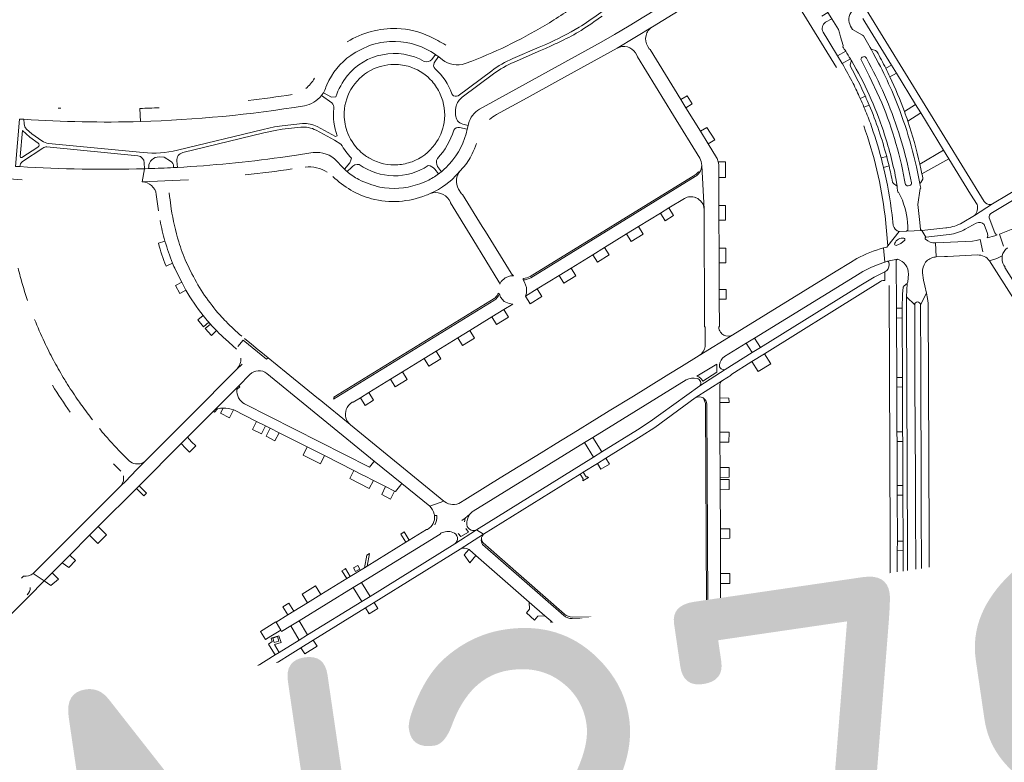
# Model space of a CAD drawing. Header units: metres. Extents: x 166325 to 190320, y 381923 to 404576.
# Tile 431 of 656: x 176201 to 176617, y 388943 to 389257. Entities that reach past the tile are written whole.
import ezdxf

# ---------------------------------------------------------------- set-up
doc = ezdxf.new("R2010")
doc.units = ezdxf.units.M
for name, color, linetype, lineweight in [('B-WE-VH-VERHARDING_ASFALT-GV', 8, 'Continuous', 18), ('B-WE-VH-VERHARDING_BETON-GV', 8, 'Continuous', 18), ('B-WE-VH-VERHARDING_BETONSTRAATSTEEN-GV', 8, 'Continuous', 18), ('B-WE-VH-VERHARDING_STRAATBAKSTEEN-GV', 8, 'Continuous', 18), ('X-XX-AL-TEKENBLAD-T50', 4, 'Continuous', 50)]:
    doc.layers.add(name, color=color, linetype=linetype, lineweight=lineweight)
doc.styles.add('NLCS-ISO-M500-T50', font='NLCS-ISO.ttf', dxfattribs={"height": 2.5})

msp = doc.modelspace()

# ---------------------------------------------------------------- linework, layer by layer
at = {"layer": 'B-WE-VH-VERHARDING_ASFALT-GV', "flags": 128}
for points in [[(176501.041, 389343.763), (176493.792, 389339.378), (176502.877, 389324.818), (176502.956, 389324.692), (176503.84, 389323.275), (176504.039, 389322.957), (176506.194, 389316.345), (176517.742, 389297.598), (176519.936, 389294.279), (176526.811, 389282.755), (176532.063, 389274.23), (176534.039, 389271.023), (176534.604, 389270.498), (176537.719, 389267.778), (176539.699, 389265.041), (176540.002, 389264.547), (176542.781, 389260.007), (176544.376, 389257.402), (176547.192, 389252.803), (176547.643, 389251.353), (176548.142, 389249.751), (176549.281, 389246.089), (176549.096, 389245.517)], [(176511.943, 389287.024), (176466.36, 389259.012), (176465.069, 389258.219), (176458.87, 389254.41), (176452.688, 389250.727), (176447.062, 389247.488), (176395.631, 389219.193)], [(176468.641, 389253.993), (176514.815, 389282.356), (176518.637, 389284.703)], [(176519.185, 389281.039), (176546.395, 389236.736)], [(176608.794, 389180.208), (176558.927, 389261.302)], [(176541.75, 389255.863), (176544.376, 389257.402), (176542.781, 389260.007), (176540.182, 389258.406)], [(176557.56, 389257.416), (176558.415, 389256.023), (176569.579, 389237.832), (176571.711, 389234.36), (176579.778, 389221.216), (176581.991, 389217.611), (176591.651, 389201.872), (176593.872, 389198.254), (176603.043, 389183.313), (176605.747, 389178.965)], [(176402.788, 389216.866), (176415.768, 389223.968), (176428.693, 389231.116), (176453.786, 389244.978), (176468.641, 389253.993)], [(176468.641, 389253.993), (176453.786, 389244.978)], [(176564.199, 389238.592), (176561.894, 389242.842), (176560.969, 389244.547), (176560.595, 389245.221), (176557.863, 389250.224), (176557.336, 389250.429), (176553.171, 389252.898), (176552.355, 389254.238)], [(176548.951, 389238.306), (176548.846, 389238.478), (176546.869, 389241.703), (176543.6, 389247.038), (176542.742, 389248.439), (176540.774, 389251.651)], [(176423.596, 389246.542), (176420.762, 389245.322), (176409.686, 389240.556)], [(176410.268, 389239.097), (176421.409, 389243.924), (176423.423, 389244.797)], [(176480.671, 389223.242), (176467.638, 389244.424), (176467.275, 389244.725), (176466.667, 389245.71)], [(176377.028, 389242.282), (176375.454, 389240.197)], [(176376.531, 389238.745), (176378.275, 389241.367)], [(176378.275, 389241.367), (176378.43, 389241.248), (176379.966, 389239.999)], [(176461.529, 389242.949), (176462.266, 389241.757), (176462.308, 389241.28), (176477.597, 389216.451), (176488.626, 389198.54)], [(176552.279, 389240.404), (176552.492, 389240.042), (176552.706, 389239.682)], [(176557.199, 389241.092), (176557.739, 389241.322)], [(176611.642, 389175.177), (176671.495, 389211.1), (176673.212, 389212.175), (176720.493, 389241.394)], [(176389.516, 389238.446), (176392.361, 389239.496)], [(176564.597, 389223.959), (176560.212, 389233.311), (176556.749, 389239.95)], [(176400.789, 389235.437), (176386.536, 389224.871)], [(176388.288, 389224.217), (176401.516, 389234.042)], [(176330.741, 389228.47), (176331.168, 389229.481)], [(176328.852, 389224.922), (176333.254, 389221.837)], [(176334.87, 389224.34), (176333.077, 389224.318), (176329.679, 389226.13)], [(176495.707, 389198.804), (176492.198, 389204.507), (176488.898, 389209.87), (176482.786, 389219.804), (176480.671, 389223.242)], [(176218.837, 389219.572), (176217.605, 389219.563)], [(176252.434, 389213.951), (176252.216, 389219.513)], [(176385.506, 389216.798), (176385.524, 389218.783)], [(176203.282, 389212.941), (176203.142, 389214.896), (176201.354, 389215.014), (176199.706, 389195.035), (176201.464, 389194.921)], [(176201.354, 389215.014), (176203.142, 389214.896)], [(176320.876, 389213.076), (176312.316, 389212.206), (176309.021, 389211.714), (176304.183, 389210.668), (176268.038, 389201.874)], [(176270.294, 389200.863), (176304.549, 389209.156), (176309.338, 389210.193), (176312.31, 389210.678), (176320.087, 389211.536)], [(176335.524, 389207.987), (176334.802, 389207.635), (176327.064, 389211.835)], [(176387.157, 389211.454), (176390.464, 389210.733), (176390.81, 389212.224), (176388.505, 389212.845)], [(176390.986, 389212.982), (176390.81, 389212.224), (176390.464, 389210.733)], [(176668.519, 389212.925), (176664.697, 389210.619), (176663.062, 389209.633), (176632.154, 389190.988), (176612.243, 389179.199), (176604.646, 389174.258), (176599.455, 389171.196)], [(176201.667, 389199.151), (176202.659, 389210.171), (176205.699, 389207.375), (176209.162, 389204.9)], [(176210.751, 389205.791), (176206.58, 389208.806), (176204.333, 389210.804)], [(176326.563, 389210.284), (176334.383, 389206.096), (176337.082, 389204.43)], [(176209.118, 389203.196), (176202.244, 389198.801)], [(176212.817, 389203.278), (176251.334, 389199.434)], [(176253.506, 389200.84), (176213.623, 389204.706)], [(176202.616, 389197.076), (176211.215, 389202.711)], [(176260.355, 389198.998), (176262.361, 389198.932), (176265.16, 389197.236)], [(176325.347, 389200.868), (176324.357, 389200.707), (176318.34, 389199.727), (176311.604, 389198.842)], [(176201.464, 389194.921), (176199.706, 389195.035)], [(176254.006, 389196.582), (176254.094, 389194.04), (176254.468, 389194.052), (176255.88, 389194.093), (176255.9, 389194.81)], [(176266.4, 389195.046), (176266.401, 389194.521), (176268.068, 389194.609), (176267.809, 389197.383)], [(176337.424, 389194.995), (176335.396, 389197.21)], [(176341.506, 389198.561), (176341.318, 389197.591), (176340.857, 389196.482), (176338.57, 389193.848)], [(176379.503, 389192.769), (176377.916, 389194.944)], [(176489.467, 389195.457), (176490.514, 389176.941), (176490.69, 389127.465), (176490.926, 389127.193), (176490.925, 389125.133), (176490.922, 389121.312), (176490.921, 389118.931)], [(176490.514, 389176.941), (176489.467, 389195.457)], [(176496.722, 389127.135), (176496.955, 389127.54), (176496.907, 389138.938), (176496.89, 389142.993), (176496.842, 389154.276), (176496.816, 389160.501), (176496.767, 389172.256), (176496.74, 389178.473), (176496.691, 389190.296), (176496.669, 389195.432)], [(176202.459, 389189.319), (176184.353, 389190.822)], [(176255.88, 389194.093), (176254.468, 389194.052), (176254.094, 389194.04), (176253.147, 389188.47), (176269.207, 389189.183), (176272.659, 389189.37)], [(176253.147, 389188.47), (176254.094, 389194.04)], [(176268.068, 389194.609), (176266.401, 389194.521)], [(176339.726, 389192.815), (176341.525, 389194.486)], [(176373.074, 389182.806), (176373.681, 389183.079), (176374.821, 389183.521), (176377.162, 389184.679), (176378.33, 389185.326), (176379.941, 389186.323), (176381.388, 389187.333), (176382.654, 389188.314), (176383.915, 389189.393), (176387.602, 389193.284), (176388.494, 389194.22)], [(176387.602, 389193.284), (176383.915, 389189.393), (176382.654, 389188.314), (176381.388, 389187.333), (176379.941, 389186.323), (176378.33, 389185.326), (176377.162, 389184.679), (176374.821, 389183.521)], [(176376.795, 389193.806), (176378.323, 389191.835)], [(176486.77, 389190.736), (176417.337, 389148.006)], [(176576.545, 389168.158), (176576.027, 389167.653), (176582.44, 389167.932), (176581.894, 389168.428), (176581.643, 389171.343), (176580.717, 389178.899), (176581.771, 389185.669), (176582.055, 389185.769), (176581.803, 389187), (176581.65, 389187.748), (176580.637, 389192.703)], [(176576.779, 389194.004), (176578.029, 389188.116)], [(176269.207, 389189.183), (176253.147, 389188.47)], [(176571.491, 389189.913), (176571.956, 389186.646), (176572.068, 389185.858), (176572.312, 389184.145), (176572.563, 389184.141), (176574.21, 389180.782)], [(176575.406, 389187.734), (176575.184, 389189.179)], [(176577.226, 389186.952), (176576.603, 389186.857)], [(176259.106, 389183.164), (176260, 389176.24)], [(176265.456, 389177.092), (176264.92, 389180.872), (176264.694, 389182.379), (176264.557, 389183.791)], [(176397.315, 389168.786), (176396.773, 389169.662), (176388.419, 389183.163), (176388.006, 389183.398), (176386.792, 389185.37)], [(176382.752, 389180.876), (176383.335, 389179.94), (176383.315, 389179.575), (176392.765, 389164.231), (176403.798, 389146.315)], [(176457.731, 389166.504), (176462.764, 389169.604), (176472.008, 389175.298), (176475.597, 389177.508), (176482.131, 389181.533)], [(176487.002, 389181.822), (176487.048, 389181.803), (176487.093, 389181.784)], [(176604.646, 389174.258), (176612.243, 389179.199)], [(176566.89, 389174.171), (176568.012, 389161.474), (176572.869, 389167.55)], [(176570.397, 389170.121), (176569.868, 389174.536)], [(176600.795, 389168.483), (176605.456, 389171.008)], [(176608.754, 389170.44), (176610.18, 389166.746), (176610.295, 389165.686), (176610.053, 389164.814)], [(176614.254, 389166.061), (176613.678, 389166.44), (176613.305, 389166.949), (176610.861, 389173.361)], [(176408.96, 389149.965), (176398.08, 389167.549), (176397.315, 389168.786)], [(176414.12, 389147.114), (176414.686, 389146.068), (176415.512, 389143.852), (176415.413, 389141.481), (176415.078, 389140.232), (176419.992, 389143.259), (176429.312, 389148.999), (176434.301, 389152.073), (176443.469, 389157.72), (176448.468, 389160.799), (176457.731, 389166.504)], [(176584.093, 389165.069), (176582.44, 389167.932), (176576.027, 389167.653), (176572.869, 389167.55), (176568.012, 389161.474), (176567.598, 389160.928), (176566.916, 389160.76), (176566.236, 389160.581), (176566.872, 389154.598), (176567.944, 389154.95), (176572.154, 389155.826)], [(176593.031, 389169.094), (176592.642, 389169.052), (176582.44, 389167.932), (176584.093, 389165.069), (176592.682, 389166.102), (176594.022, 389166.263)], [(176615.245, 389166.402), (176616.885, 389161.369)], [(176588.072, 389156.746), (176588.495, 389156.766), (176588.181, 389162.741)], [(176608.198, 389159.014), (176607.094, 389164.12), (176605.448, 389163.797), (176603.794, 389163.518), (176588.355, 389162.748), (176588.268, 389162.744), (176588.181, 389162.741), (176588.495, 389156.766), (176592.013, 389156.936), (176593.237, 389156.994), (176605.969, 389157.608)], [(176499.09, 389114.741), (176508.276, 389120.381), (176511.793, 389122.54), (176554.174, 389148.576), (176557.57, 389150.667), (176560.91, 389152.396), (176563.939, 389153.638), (176566.872, 389154.598), (176566.236, 389160.581)], [(176616.421, 389157.243), (176614.105, 389156.152), (176610.985, 389155.212), (176630.331, 389124.812), (176678.68, 389048.262), (176682.664, 389041.855), (176734.416, 388958.626), (176737.318, 388960.741), (176733.393, 388967.071), (176733.64, 388967.224), (176683.955, 389047.502), (176679.577, 389054.419), (176679.393, 389054.31), (176634.68, 389125.122)], [(176610.985, 389155.212), (176614.105, 389156.152), (176616.421, 389157.243)], [(176274.148, 389149.685), (176271.81, 389154.5), (176271.8, 389154.522), (176271.775, 389154.582)], [(176555.014, 389156.084), (176552.287, 389154.413), (176546.262, 389150.729), (176502.544, 389123.873), (176488.455, 389115.173), (176480.888, 389110.517), (176475.596, 389107.26), (176465.849, 389101.262), (176460.591, 389098.027), (176450.41, 389091.762), (176445.136, 389088.516), (176435.164, 389082.38), (176429.895, 389079.138), (176419.771, 389072.908), (176414.54, 389069.689), (176404.409, 389063.455), (176399.154, 389060.221), (176389.444, 389054.246), (176387.638, 389053.145)], [(176572.183, 389006.351), (176572.163, 389010.413), (176572.088, 389032.759), (176572.146, 389036.768), (176572.15, 389037.043), (176572.066, 389056.192), (176572.049, 389060.217), (176571.967, 389078.87), (176571.95, 389082.87), (176571.867, 389101.869), (176571.849, 389105.881), (176571.739, 389131.02), (176571.722, 389135.092), (176571.562, 389155.477), (176572.154, 389155.826), (176567.944, 389154.95), (176568.546, 389154.604), (176568.631, 389153.584)], [(176634.68, 389125.122), (176617.464, 389152.331), (176617.595, 389152.41), (176617.082, 389153.279)], [(176267.182, 389151.321), (176269.867, 389146.154), (176271.614, 389142.792)], [(176566.858, 389146.894), (176566.873, 389150.525), (176562.249, 389148.271), (176556.659, 389144.84), (176514.334, 389118.551), (176510.825, 389116.366), (176499.444, 389109.268), (176488.66, 389102.357), (176472.175, 389090.478), (176467.741, 389087.291), (176462.278, 389083.782), (176447.275, 389074.461), (176443.745, 389072.269), (176394.395, 389041.61), (176397.354, 389039.737), (176438.065, 389065.038), (176439.437, 389065.891), (176445.409, 389069.602), (176448.983, 389071.823), (176463.916, 389081.104), (176469.634, 389084.817), (176486.759, 389097.235)], [(176566.873, 389150.525), (176566.858, 389146.894)], [(176576.776, 389149.505), (176576.569, 389146.27), (176576.221, 389145.569), (176575.927, 389139.91), (176579.43, 389136.608)], [(176581.826, 389136.618), (176584.467, 389141.451), (176583.65, 389144.551), (176583.164, 389147.005), (176582.781, 389150.071)], [(176404.195, 389145.355), (176404.713, 389146.4), (176406.42, 389147.999), (176408.664, 389148.832), (176409.918, 389148.801)], [(176486.759, 389097.235), (176498.181, 389104.617), (176501.847, 389106.929), (176501.774, 389107.026), (176510.703, 389112.587), (176516.015, 389115.895), (176557.54, 389141.811), (176565.023, 389146.458)], [(176568.677, 389144.776), (176569.123, 389037.346), (176569.36, 388967.571), (176569.301, 388952.108), (176568.716, 388935.773)], [(176377.322, 389116.977), (176386.503, 389122.632), (176391.522, 389125.724), (176400.816, 389131.448), (176405.826, 389134.534), (176409.643, 389136.885), (176408.183, 389137.069), (176406.087, 389138.037), (176404.473, 389139.756), (176404.034, 389141.211)], [(176584.467, 389141.451), (176581.826, 389136.618), (176581.96, 389109.778), (176581.979, 389103.575), (176582.094, 389063.443), (176582.155, 389057.215), (176582.282, 389018.015), (176582.324, 389011.832), (176582.44, 388971.647), (176582.699, 388855.199), (176582.718, 388846.061), (176582.734, 388842.104), (176582.784, 388834.965)], [(176586.313, 388959.462), (176585.879, 388962.411), (176585.752, 388963.654), (176585.802, 388965.219), (176585.77, 388972.462), (176585.054, 389137.258), (176584.896, 389139.286), (176584.467, 389141.451)], [(176401.722, 389138.396), (176334.01, 389096.69)], [(176579.876, 389011.824), (176579.875, 389018.042), (176579.732, 389057.203), (176579.704, 389063.386), (176579.539, 389103.566), (176579.523, 389109.793), (176579.43, 389136.608), (176575.927, 389139.91), (176575.913, 389135.41), (176576.693, 388965.004), (176576.692, 388964.542), (176576.688, 388962.904), (176576.449, 388959.693), (176576.104, 388956.707), (176575.947, 388953.734), (176575.915, 388949.51), (176575.989, 388936.29)], [(176288.154, 389122.195), (176291.436, 389119.295), (176293.008, 389117.907)], [(176293.579, 389118.996), (176295.851, 389121.65), (176305.63, 389113.634), (176306.391, 389114.199), (176303.253, 389116.759), (176302.201, 389117.617), (176299.326, 389119.962), (176296.425, 389122.328)], [(176488.455, 389115.173), (176502.544, 389123.873)], [(176341.833, 389095.421), (176342.297, 389095.404), (176345.361, 389097.291), (176348.935, 389099.492), (176358.073, 389105.121), (176363.118, 389108.229), (176372.279, 389113.871), (176377.322, 389116.977)], [(176295.34, 389111.494), (176293.095, 389109.433), (176273.363, 389089.595), (176270.671, 389086.888), (176254.742, 389070.873), (176250.806, 389066.834), (176246.069, 389062.017), (176244.227, 389060.332), (176227.47, 389043.551), (176223.111, 389039.184), (176207.124, 389023.174), (176211.731, 389019.99), (176215.108, 389023.377), (176219.34, 389027.62), (176222.625, 389030.914), (176230.944, 389039.256), (176234.602, 389042.924), (176250.69, 389059.057)], [(176293.095, 389109.433), (176295.34, 389111.494)], [(176327.62, 389096.884), (176317.026, 389105.525), (176313.993, 389107.999), (176306.391, 389114.199), (176305.63, 389113.634)], [(176488.301, 389106.1), (176487.391, 389106.375), (176495.84, 389111.57), (176495.832, 389108.157), (176489.904, 389104.319), (176489.347, 389105.222)], [(176305.806, 389107.544), (176351.191, 389070.56), (176362.849, 389061.051), (176374.573, 389051.499), (176380.567, 389053.718), (176341.071, 389085.913), (176340.985, 389085.983), (176327.852, 389096.716)], [(176488.66, 389102.357), (176499.444, 389109.268)], [(176250.69, 389059.057), (176251.808, 389060.178), (176269.6, 389078.019), (176272.218, 389080.643), (176283.204, 389091.66), (176293.908, 389102.409), (176298.638, 389107.168)], [(176392.904, 389049.404), (176439.949, 389078.365), (176443.515, 389080.56), (176482.946, 389104.834)], [(176498.181, 389104.617), (176486.759, 389097.235)], [(176293.137, 389100.802), (176294.323, 389101.961), (176293.908, 389102.409), (176283.204, 389091.66), (176283.672, 389091.206), (176285.021, 389092.686)], [(176497.186, 389078.606), (176497.167, 389082.835), (176497.109, 389095.381), (176497.101, 389097.255), (176497.096, 389098.272), (176497.086, 389100.473), (176497.085, 389100.719), (176497.085, 389100.738), (176497.077, 389102.432)], [(176327.852, 389096.716), (176340.985, 389085.983)], [(176291.765, 389092.253), (176291.833, 389092.23), (176291.901, 389092.207), (176301.489, 389087.359), (176305.207, 389085.48), (176307.2, 389084.472), (176310.947, 389082.578), (176322.851, 389076.56), (176330.114, 389072.887), (176342.566, 389066.592), (176346.108, 389064.801), (176347.018, 389064.341), (176350.81, 389062.424), (176355.966, 389059.817), (176359.697, 389057.931), (176360.158, 389057.698), (176362.45, 389060.553), (176362.849, 389061.051), (176351.191, 389070.56), (176350.798, 389070.064), (176349.203, 389068.048), (176296.383, 389094.699)], [(176491.682, 389094.577), (176492.082, 389009.992)], [(176432.186, 388998.694), (176445.643, 388998.717), (176449.723, 388998.725), (176469.022, 388998.759), (176473.218, 388998.766), (176485.627, 388998.788), (176489.713, 388998.795), (176492.399, 388998.8), (176492.574, 388998.989), (176496.228, 389002.896), (176497.526, 389004.284), (176497.459, 389018.879), (176497.44, 389023.102), (176497.372, 389037.927), (176497.354, 389041.937), (176497.278, 389058.511), (176497.259, 389062.754), (176497.254, 389063.696), (176497.235, 389067.935), (176497.186, 389078.606)], [(176244.227, 389060.332), (176246.069, 389062.017), (176250.806, 389066.834), (176254.742, 389070.873)], [(176247.629, 389070.746), (176245.261, 389073.057)], [(176241.012, 389069.41), (176244.119, 389066.388)], [(176380.928, 389053.424), (176380.567, 389053.718), (176374.573, 389051.499)], [(176376.623, 389047.579), (176377.576, 389047.551)], [(176388.128, 389045.524), (176389.581, 389046.448), (176391.54, 389048.118)], [(176391.54, 389048.118), (176389.581, 389046.448), (176389.264, 389044.965)], [(176373.698, 389041.744), (176373.191, 389041.668), (176365.963, 389037.218), (176364.469, 389036.298), (176348.174, 389026.266), (176347.018, 389025.554), (176341.028, 389021.866), (176339.572, 389020.97), (176328.647, 389014.244), (176322.969, 389010.748), (176317.133, 389007.155), (176314.673, 389005.64), (176309.679, 389002.566), (176311.663, 388999.187), (176311.994, 388998.625), (176315.926, 389001.032), (176319.435, 389003.18), (176342.303, 389017.178), (176345.8, 389019.318), (176379.021, 389039.653)], [(176385.263, 389035.649), (176394.395, 389041.61)], [(176389.797, 389042.1), (176391.015, 389040.636), (176387.777, 389038.714), (176386.632, 389039.965)], [(176379.021, 389039.653), (176379.279, 389040.121)], [(176397.354, 389039.737), (176387.436, 389033.441)], [(176391.337, 389033.098), (176394.107, 389030.675), (176416.587, 389011.011), (176423.206, 389005.222), (176425.678, 389003.059), (176429.636, 388999.597)], [(176431.165, 389005.422), (176396.9, 389035.388)], [(176184.958, 388993.143), (176187.615, 388995.807), (176205.209, 389013.45), (176211.731, 389019.99), (176207.124, 389023.174)], [(176202.997, 389021.965), (176202.191, 389021.153)], [(176580.398, 388834.87), (176580.353, 388842.021), (176580.322, 388846.084), (176580.285, 388855.236), (176580.036, 388971.603), (176579.876, 389011.824)], [(176572.488, 388967.591), (176572.168, 388982.911), (176572.17, 388986.972), (176572.183, 389006.351)], [(176586.899, 388933.012), (176586.781, 388949.254), (176586.648, 388956.454)]]:
    msp.add_lwpolyline(points, dxfattribs=at)
at = {"layer": 'B-WE-VH-VERHARDING_ASFALT-GV'}
for points in [[(176425.123, 389255.684, 0.0257254), (176440.27, 389266.082)], [(176453.639, 389265.331, -0.0287306), (176437.717, 389253.749)], [(176438.569, 389252.462, 0.0120139), (176447.384, 389258.505)], [(176552.355, 389254.238, -0.3022569), (176552.886, 389260.6)], [(176360.726, 389253.2, 0.1543067), (176339.748, 389247.563)], [(176374.583, 389249.91, 0.1039041), (176360.726, 389253.2)], [(176392.361, 389239.496, 0.0452078), (176425.123, 389255.684)], [(176437.717, 389253.749, -0.027501), (176423.596, 389246.542)], [(176466.667, 389245.71, -0.4143832), (176468.641, 389253.993)], [(176540.774, 389251.651, -0.3968862), (176541.75, 389255.863)], [(176381.436, 389246.227, 0.0140856), (176374.583, 389249.91)], [(176430.093, 389247.927, 0.0305286), (176438.569, 389252.462)], [(176341.22, 389241.906, -0.0582362), (176350.36, 389246.464)], [(176350.36, 389246.464, -0.0829277), (176360.152, 389247.788)], [(176360.152, 389247.788, -0.1471837), (176377.028, 389242.282)], [(176423.423, 389244.797, 0.0116138), (176430.093, 389247.927)], [(176453.786, 389244.978, -0.3994734), (176461.529, 389242.949)], [(176549.096, 389245.517, -0.0018402), (176550.309, 389243.62)], [(176331.168, 389229.481, -0.1331723), (176341.22, 389241.906)], [(176354.606, 389242.16, 0.1775759), (176339.788, 389233.333)], [(176372.275, 389239.317, 0.1845454), (176354.606, 389242.16)], [(176378.275, 389241.367, 0.0102189), (176377.028, 389242.282)], [(176409.686, 389240.556, 0.0579181), (176400.789, 389235.437)], [(176556.749, 389239.95, -0.3952889), (176557.199, 389241.092)], [(176557.739, 389241.322, -0.3940218), (176559.029, 389240.699)], [(176559.029, 389240.699, -0.0516348), (176572.669, 389209.164)], [(176350.868, 389236.153, -0.1181754), (176360.618, 389238.055)], [(176360.618, 389238.055, -0.0772106), (176367.05, 389236.774)], [(176367.05, 389236.774, -0.1254865), (176375.572, 389230.956)], [(176375.454, 389240.197, -0.3202399), (176372.275, 389239.317)], [(176376.834, 389236.224, -0.3535211), (176376.531, 389238.745)], [(176379.966, 389239.999, 0.2581509), (176389.516, 389238.446)], [(176401.516, 389234.042, -0.0573743), (176410.268, 389239.097)], [(176553.423, 389230.034, 0.0146497), (176548.951, 389238.306)], [(176569.726, 389227.014, 0.0188753), (176564.199, 389238.592)], [(176325.949, 389232.215, -0.0848525), (176322.224, 389227.904)], [(176339.788, 389233.333, 0.0737359), (176334.87, 389224.34)], [(176342.077, 389228.738, -0.1373433), (176350.868, 389236.153)], [(176383.936, 389225.66, 0.1298587), (176376.834, 389236.224)], [(176329.679, 389226.13, 0.0539773), (176330.741, 389228.47)], [(176338.478, 389217.803, -0.1381717), (176342.077, 389228.738)], [(176375.572, 389230.956, -0.0761131), (176379.055, 389225.557)], [(176556.39, 389223.735, 0.0090583), (176553.423, 389230.034)], [(176316.526, 389225.378, -0.0087987), (176297.911, 389222.816)], [(176321.633, 389220.612, 0.1869457), (176328.852, 389224.922)], [(176328.852, 389224.922, 0.0308876), (176329.679, 389226.13)], [(176379.055, 389225.557, -0.1451513), (176380.651, 389213.591)], [(176384.198, 389225.272, -0.0616092), (176383.936, 389225.66)], [(176386.536, 389224.871, -0.3552522), (176384.198, 389225.272)], [(176385.739, 389220.423, -0.171904), (176388.288, 389224.217)], [(176575.184, 389189.179, 0.0567234), (176564.597, 389223.959)], [(176260.322, 389219.778, -0.0102365), (176252.216, 389219.513)], [(176252.434, 389213.951, 0.0329576), (176321.633, 389220.612)], [(176333.254, 389221.837, -0.2824373), (176334.092, 389219.512)], [(176385.524, 389218.783, -0.060289), (176385.739, 389220.423)], [(176560.702, 389213.227, 0.0099485), (176558, 389220.027)], [(176334.092, 389219.512, 0.1195851), (176335.524, 389207.987)], [(176339.581, 389210.075, -0.0927793), (176338.478, 389217.803)], [(176388.505, 389212.845, -0.3408853), (176385.506, 389216.798)], [(176395.631, 389219.193, 0.205181), (176390.986, 389212.982)], [(176399.854, 389214.774, -0.0465189), (176402.788, 389216.866)], [(176203.142, 389214.896, 0.0226776), (176252.434, 389213.951)], [(176204.333, 389210.804, -0.1950955), (176203.282, 389212.941)], [(176320.087, 389211.536, -0.1512859), (176326.563, 389210.284)], [(176327.064, 389211.835, 0.1504303), (176320.876, 389213.076)], [(176380.651, 389213.591, -0.1206323), (176376.757, 389204.276)], [(176384.706, 389210.352, -0.3036241), (176387.157, 389211.454)], [(176557.877, 389212.217, -0.0553238), (176566.89, 389174.171)], [(176565.242, 389198.582, 0.0213096), (176560.702, 389213.227)], [(176345.014, 389201.545, -0.1208318), (176339.581, 389210.075)], [(176377.845, 389198.409, 0.1233645), (176384.706, 389210.352)], [(176390.464, 389210.733, -0.130581), (176383.022, 389196.289)], [(176566.194, 389209.97, -0.0309494), (176571.491, 389189.913)], [(176572.669, 389209.164, -0.0260987), (176576.779, 389194.004)], [(176209.162, 389204.9, -0.5305264), (176209.118, 389203.196)], [(176213.623, 389204.706, -0.1315978), (176210.751, 389205.791)], [(176211.215, 389202.711, -0.199746), (176212.817, 389203.278)], [(176337.082, 389204.43, 0.0628338), (176341.506, 389198.561)], [(176376.757, 389204.276, -0.1451963), (176367.125, 389197.004)], [(176392.453, 389200.317, 0.0297062), (176394.367, 389204.628)], [(176202.244, 389198.801, -0.6177963), (176201.667, 389199.151)], [(176251.334, 389199.434, -0.37437), (176254.006, 389196.582)], [(176268.038, 389201.874, -0.0839487), (176253.506, 389200.84)], [(176255.9, 389194.81, -0.4152076), (176260.355, 389198.998)], [(176267.809, 389197.383, -0.3724073), (176270.294, 389200.863)], [(176311.604, 389198.842, -0.0213834), (176268.068, 389194.609)], [(176335.396, 389197.21, 0.2385261), (176325.347, 389200.868)], [(176346.369, 389200.355, -0.0208141), (176345.014, 389201.545)], [(176347.476, 389199.522, -0.0194901), (176346.369, 389200.355)], [(176349.381, 389198.328, -0.0261667), (176347.476, 389199.522)], [(176388.494, 389194.22, 0.0806944), (176392.453, 389200.317)], [(176496.487, 389196.933, 0.077679), (176495.707, 389198.804)], [(176201.464, 389194.921, -0.2271969), (176202.616, 389197.076)], [(176254.094, 389194.04, -0.0233901), (176201.464, 389194.921)], [(176265.16, 389197.236, -0.2594376), (176266.4, 389195.046)], [(176322.011, 389194.744, -0.1731023), (176331.286, 389192.597)], [(176338.57, 389193.848, -0.0161359), (176337.424, 389194.995)], [(176341.525, 389194.486, -0.2791917), (176344.825, 389195.837)], [(176344.825, 389195.837, 0.3120387), (176373.908, 389195.364)], [(176361.164, 389195.709, -0.1452716), (176349.381, 389198.328)], [(176367.125, 389197.004, -0.0722813), (176361.164, 389195.709)], [(176373.908, 389195.364, -0.2055243), (176376.795, 389193.806)], [(176377.916, 389194.944, -0.2634938), (176377.845, 389198.409)], [(176383.022, 389196.289, -0.0444665), (176379.503, 389192.769)], [(176489.467, 389195.457, -0.1440173), (176488.508, 389192.409)], [(176488.626, 389198.54, -0.143704), (176489.467, 389195.457)], [(176566.24, 389194.621, 0.0055217), (176565.242, 389198.582)], [(176266.401, 389194.521, -0.0053178), (176255.88, 389194.093)], [(176296.71, 389191.45, 0.0135582), (176316.55, 389193.961)], [(176333.677, 389190.774, 0.1272264), (176350.019, 389181.391)], [(176338.57, 389193.848, 0.0160155), (176339.726, 389192.815)], [(176344.582, 389189.501, -0.0523694), (176339.726, 389192.815)], [(176378.323, 389191.835, -0.0502305), (176373.553, 389188.955)], [(176378.323, 389191.835, 0.0132853), (176379.503, 389192.769)], [(176386.792, 389185.37, -0.3326291), (176387.602, 389193.284)], [(176569.868, 389174.536, 0.0283797), (176566.24, 389194.621)], [(176253.147, 389188.47, -0.3677806), (176259.106, 389183.164)], [(176353.501, 389186.29, -0.0584657), (176344.582, 389189.501)], [(176369.387, 389187.367, -0.1337653), (176353.501, 389186.29)], [(176373.553, 389188.955, -0.0397444), (176369.387, 389187.367)], [(176576.603, 389186.857, -0.4114923), (176575.406, 389187.734)], [(176578.029, 389188.116, -0.4302052), (176577.226, 389186.952)], [(176350.019, 389181.391, 0.1593135), (176373.074, 389182.806)], [(176374.821, 389183.521, -0.3601634), (176382.752, 389180.876)], [(176482.131, 389181.533, -0.2264611), (176487.002, 389181.822)], [(176487.093, 389181.784, -0.2824305), (176490.514, 389176.941)], [(176574.21, 389180.782, -0.0893331), (176576.545, 389168.158)], [(176605.747, 389178.965, -0.2876775), (176604.646, 389174.258)], [(176611.458, 389178.965, -0.2961509), (176608.794, 389180.208)], [(176612.243, 389179.199, -0.0784645), (176611.458, 389178.965)], [(176268.593, 389163.184, -0.0396132), (176265.456, 389177.092)], [(176610.861, 389173.361, -0.2726668), (176611.642, 389175.177)], [(176260.698, 389172.12, 0.0231893), (176262.781, 389163.445)], [(176572.869, 389167.55, -0.3115373), (176570.397, 389170.121)], [(176599.455, 389171.196, -0.0981817), (176593.031, 389169.094)], [(176605.456, 389171.008, -0.3272336), (176608.754, 389170.44)], [(176626.216, 389171.49, -0.0474849), (176615.245, 389166.402)], [(176594.022, 389166.263, 0.0832118), (176600.795, 389168.483)], [(176610.053, 389164.814, 0.0171067), (176614.254, 389166.061)], [(176262.781, 389163.445, 0.0256042), (176265.98, 389154.174)], [(176271.775, 389154.582, -0.0315972), (176268.593, 389163.184)], [(176574.906, 389164.656, -0.556662), (176575.219, 389163.918)], [(176583.969, 389164.231, -0.5972637), (176584.093, 389165.069)], [(176588.181, 389162.741, -0.1876391), (176583.969, 389164.231)], [(176566.236, 389160.581, 0.0590493), (176555.014, 389156.084)], [(176605.969, 389157.608, -0.2509175), (176610.985, 389155.212)], [(176617.082, 389153.279, -0.1853958), (176616.421, 389157.243)], [(176616.421, 389157.243, -0.1868542), (176618.602, 389160.647)], [(176265.98, 389154.174, 0.0085236), (176267.182, 389151.321)], [(176568.631, 389153.584, -0.2759045), (176566.873, 389150.525)], [(176572.154, 389155.826, -0.3527217), (176576.776, 389149.505)], [(176582.781, 389150.071, -0.4174758), (176588.072, 389156.746)], [(176201.676, 389148.497, -0.0056598), (176200.748, 389152.11)], [(176286.034, 389132.212, -0.0637875), (176274.148, 389149.685)], [(176409.918, 389148.801, -0.0622652), (176408.96, 389149.965)], [(176204.686, 389138.386, -0.0144272), (176201.676, 389148.497)], [(176403.798, 389146.315, -0.0405779), (176404.195, 389145.355)], [(176417.337, 389148.006, -0.1383927), (176414.12, 389147.114)], [(176565.023, 389146.458, -0.1092569), (176566.858, 389146.894)], [(176271.614, 389142.792, 0.0390643), (176278.881, 389132.064)], [(176579.43, 389136.608, -0.9991653), (176581.826, 389136.618)], [(176211.85, 389120.844, -0.0149075), (176207.678, 389130.393)], [(176278.881, 389132.064, 0.0120271), (176281.261, 389129.211)], [(176281.261, 389129.211, 0.0054513), (176281.947, 389128.435)], [(176288.58, 389129.462, -0.0124583), (176286.034, 389132.212)], [(176295.163, 389123.357, -0.0272668), (176288.58, 389129.462)], [(176284.502, 389125.706, 0.0157722), (176288.154, 389122.195)], [(176497.336, 389125.091, -0.1419982), (176496.722, 389127.135)], [(176498.801, 389123.76, -0.1330501), (176497.336, 389125.091)], [(176215.685, 389113.209, -0.0125101), (176211.85, 389120.844)], [(176502.544, 389123.873, -0.2599489), (176498.801, 389123.76)], [(176490.921, 389118.931, -0.2049848), (176488.455, 389115.173)], [(176219.79, 389105.926, -0.0122693), (176215.685, 389113.209)], [(176294.799, 389114.034, -0.2146041), (176293.095, 389109.433)], [(176496.929, 389111.3, -0.2046077), (176499.09, 389114.741)], [(176298.638, 389107.168, -0.3853318), (176305.806, 389107.544)], [(176499.444, 389109.268, -0.5583026), (176496.929, 389111.3)], [(176221.073, 389103.851, -0.0046467), (176219.79, 389105.926)], [(176225.754, 389096.738, -0.011497), (176221.073, 389103.851)], [(176482.946, 389104.834, -0.2072087), (176487.503, 389105.428)], [(176487.503, 389105.428, -0.5517666), (176488.66, 389102.357)], [(176489.347, 389105.222, 0.127882), (176488.301, 389106.1)], [(176497.077, 389102.432, -0.2120337), (176498.181, 389104.617)], [(176215.292, 389102.586, 0.0189745), (176222.776, 389091.273)], [(176296.383, 389094.699, -0.2946813), (176293.137, 389100.802)], [(176227.633, 389094.065, -0.0051911), (176225.754, 389096.738)], [(176327.852, 389096.716, -0.025156), (176327.62, 389096.884)], [(176339.349, 389092.331, -0.1726142), (176341.833, 389095.421)], [(176486.759, 389097.235, -0.2687856), (176490.033, 389097.263)], [(176490.033, 389097.263, -0.2563503), (176491.682, 389094.577)], [(176232.132, 389088.007, -0.0116625), (176227.633, 389094.065)], [(176285.021, 389092.686, -0.0439894), (176287.365, 389092.935)], [(176287.365, 389092.935, -0.0849322), (176291.765, 389092.253)], [(176340.985, 389085.983, -0.3033887), (176339.349, 389092.331)], [(176237.532, 389081.42, -0.0062332), (176235.108, 389084.293)], [(176245.261, 389073.057, -0.0172782), (176237.532, 389081.42)], [(176250.255, 389069.451, -0.1466318), (176247.629, 389070.746)], [(176254.742, 389070.873, -0.2427761), (176250.255, 389069.451)], [(176245.189, 389064.364, -0.2379224), (176244.227, 389060.332)], [(176387.638, 389053.145, -0.3020971), (176380.928, 389053.424)], [(176374.573, 389051.499, -0.164162), (176376.53, 389048.165)], [(176391.54, 389048.118, -0.0767833), (176392.904, 389049.404)], [(176376.623, 389047.579, -0.2935937), (176373.698, 389041.744)], [(176376.53, 389048.165, -0.0254968), (176376.623, 389047.579)], [(176376.747, 389043.703, 0.1713663), (176377.576, 389047.551)], [(176390.28, 389043.807, -0.1901125), (176391.54, 389048.118)], [(176379.279, 389040.121, -0.2265727), (176384.324, 389040.448)], [(176392.137, 389041.428, -0.2941012), (176390.28, 389043.807)], [(176394.395, 389041.61, -0.2116731), (176392.137, 389041.428)], [(176384.324, 389040.448, -0.6365612), (176385.263, 389035.649)], [(176396.391, 389037.734, -0.1608115), (176397.354, 389039.737)], [(176387.436, 389033.441, -0.2816986), (176391.099, 389033.274)], [(176207.124, 389023.174, -0.2149458), (176202.997, 389021.965)], [(176205.879, 389017.15, -0.2131233), (176204.534, 389014.151)], [(176492.082, 389009.992, -0.3895858), (176486.408, 389004.284)], [(176429.636, 388999.597, 0.1301207), (176431.748, 388998.732)], [(176431.748, 388998.732, 0.0311755), (176432.186, 388998.694)], [(176571.59, 388935.386, 0.0193399), (176572.5, 388966.514)], [(176572.5, 388966.514, -0.0018671), (176572.488, 388967.591)], [(176586.648, 388956.454, 0.006969), (176586.313, 388959.462)]]:
    msp.add_lwpolyline(points, format="xyb", dxfattribs=at)
at = {"layer": 'B-WE-VH-VERHARDING_ASFALT-GV', "flags": 128}
for points in [[(176351.065, 389010.879), (176387.436, 389033.441), (176397.354, 389039.737), (176394.395, 389041.61), (176385.263, 389035.649), (176349.375, 389013.459), (176345.887, 389011.303), (176323.031, 388997.168), (176319.511, 388994.994), (176311.052, 388989.764), (176309.338, 388988.704), (176297.942, 388981.658), (176299.936, 388979.163), (176306.164, 388983.026), (176320.214, 388991.742), (176325.403, 388994.96), (176347.518, 389008.679)], [(176299.936, 388979.163), (176297.942, 388981.658), (176279.519, 388970.388), (176256.835, 388956.511), (176242.731, 388949.079), (176241.438, 388948.273), (176189.808, 388916.101), (176188.651, 388915.379), (176166.726, 388901.717), (176168.362, 388899.08), (176243.403, 388945.901), (176256.098, 388952.598)]]:
    msp.add_lwpolyline(points, close=True, dxfattribs=at)
at = {"layer": 'B-WE-VH-VERHARDING_BETON-GV', "flags": 128}
msp.add_lwpolyline([(176344.192, 389026.468), (176342.388, 389025.462), (176343.248, 389023.937), (176345.043, 389024.897)], close=True, dxfattribs=at)
at = {"layer": 'B-WE-VH-VERHARDING_BETONSTRAATSTEEN-GV', "flags": 128}
for points in [[(176563.454, 389243.545), (176562.836, 389243.988), (176560.969, 389244.547), (176561.894, 389242.842), (176564.199, 389238.592)], [(176550.309, 389243.62), (176546.869, 389241.703), (176548.846, 389238.478), (176552.279, 389240.404)], [(176552.706, 389239.682), (176552.168, 389237.946), (176552.28, 389237.186)], [(176569.579, 389237.832), (176567.196, 389236.466)], [(176568.963, 389232.829), (176571.711, 389234.36), (176569.579, 389237.832)], [(176558.579, 389224.651), (176556.39, 389223.735)], [(176558, 389220.027), (176560.193, 389220.943)], [(176579.778, 389221.216), (176575.095, 389218.16)], [(176576.525, 389214.104), (176581.991, 389217.611), (176579.778, 389221.216)], [(176567.604, 389199.165), (176565.242, 389198.582)], [(176499.477, 389196.945), (176496.487, 389196.933)], [(176496.669, 389195.432), (176496.691, 389190.296), (176499.498, 389190.288), (176499.477, 389196.945)], [(176566.24, 389194.621), (176568.583, 389195.259)], [(176580.637, 389192.703), (176581.65, 389187.748), (176581.981, 389188.279), (176582.857, 389189.682), (176582.831, 389190.071), (176582.653, 389190.992), (176582.474, 389191.914), (176582.055, 389193.938), (176581.617, 389195.958)], [(176488.508, 389192.409), (176488.093, 389192.739), (176487.537, 389192.107), (176486.96, 389191.608), (176416.963, 389148.538)], [(176570.059, 389188.396), (176570.465, 389187.749), (176571.956, 389186.646), (176571.491, 389189.913)], [(176262.781, 389163.445), (176259.984, 389162.569)], [(176263.239, 389152.953), (176265.98, 389154.174)], [(176414.087, 389147.707), (176414.12, 389147.114)], [(176404.034, 389141.211), (176403.555, 389141.482)], [(176401.758, 389139.201), (176334.048, 389097.537)], [(176278.881, 389132.064), (176276.654, 389130.24), (176279.093, 389127.282), (176281.261, 389129.211)], [(176281.947, 389128.435), (176279.769, 389126.536), (176282.39, 389123.682), (176284.502, 389125.706)], [(176490.033, 389097.263), (176490.545, 389096.475), (176491.035, 389094.965), (176491.037, 389094.567), (176491.459, 389010.143)], [(176287.365, 389092.935), (176286.287, 389090.821), (176290.047, 389088.903), (176291.765, 389092.253)], [(176439.437, 389065.891), (176438.065, 389065.038), (176439.35, 389063.141)], [(176440.703, 389063.988), (176439.437, 389065.891)], [(176439.264, 389062.3), (176441.591, 389063.683)], [(176396.553, 389037.044), (176396.391, 389037.734)], [(176431.547, 389005.95), (176397.164, 389036.014), (176396.61, 389036.804), (176396.553, 389037.044)], [(176391.099, 389033.274), (176389.152, 389031.009), (176391.526, 389027.608), (176394.107, 389030.675)], [(176394.107, 389030.675), (176391.337, 389033.098)], [(176434.812, 389004.056), (176486.408, 389004.284)], [(176486.207, 389004.946), (176434.856, 389004.718)], [(176429.636, 388999.597), (176425.678, 389003.059), (176425.675, 388996.367), (176430.494, 388994.677), (176430.551, 388996.726), (176431.748, 388998.732)]]:
    msp.add_lwpolyline(points, dxfattribs=at)
at = {"layer": 'B-WE-VH-VERHARDING_BETONSTRAATSTEEN-GV'}
for points in [[(176552.279, 389240.404, 0.0050027), (176550.309, 389243.62)], [(176567.196, 389236.466, 0.0107842), (176563.454, 389243.545)], [(176552.28, 389237.186, -0.0212629), (176558.579, 389224.651)], [(176566.194, 389209.97, 0.0527757), (176552.706, 389239.682)], [(176567.196, 389236.466, -0.0047542), (176568.963, 389232.829)], [(176575.095, 389218.16, 0.0222413), (176568.963, 389232.829)], [(176560.193, 389220.943, 0.0057776), (176558.579, 389224.651)], [(176569.726, 389227.014, -0.049911), (176580.637, 389192.703)], [(176556.39, 389223.735, -0.0048725), (176558, 389220.027)], [(176560.193, 389220.943, -0.0350403), (176567.604, 389199.165)], [(176575.095, 389218.16, -0.0052883), (176576.525, 389214.104)], [(176581.617, 389195.958, 0.02634), (176576.525, 389214.104)], [(176568.583, 389195.259, 0.0059026), (176567.604, 389199.165)], [(176496.487, 389196.933, -0.0571815), (176496.669, 389195.432)], [(176568.583, 389195.259, -0.0104765), (176570.059, 389188.396)], [(176486.77, 389190.736, 0.1075931), (176488.508, 389192.409)], [(176259.984, 389162.569, 0.0346702), (176263.239, 389152.953)], [(176570.995, 389162.546, 0.5852013), (176571.606, 389161.661)], [(176574.906, 389164.656, 0.3430499), (176570.995, 389162.546)], [(176571.606, 389161.661, 0.1817426), (176575.219, 389163.918)], [(176416.963, 389148.538, -0.1319556), (176414.087, 389147.707)], [(176401.722, 389138.396, 0.1523321), (176404.034, 389141.211)], [(176403.351, 389141.044, -0.1165712), (176401.758, 389139.201)], [(176403.555, 389141.482, -0.0202522), (176403.351, 389141.044)], [(176284.502, 389125.706, -0.0121114), (176281.947, 389128.435)], [(176334.048, 389097.537, -0.3660559), (176334.01, 389096.69)], [(176439.35, 389063.141, 0.2020941), (176439.264, 389062.3)], [(176441.591, 389063.683, 0.1673859), (176440.703, 389063.988)], [(176396.391, 389037.734, 0.1752649), (176396.9, 389035.388)], [(176391.337, 389033.098, 0.0148825), (176391.099, 389033.274)], [(176491.459, 389010.143, -0.4004574), (176486.207, 389004.946)], [(176431.165, 389005.422, 0.173032), (176434.812, 389004.056)], [(176434.856, 389004.718, -0.1762395), (176431.547, 389005.95)]]:
    msp.add_lwpolyline(points, format="xyb", dxfattribs=at)
at = {"layer": 'B-WE-VH-VERHARDING_BETONSTRAATSTEEN-GV', "flags": 128}
for points in [[(176483.374, 389224.872), (176480.671, 389223.242), (176482.786, 389219.804), (176485.469, 389221.471)], [(176491.57, 389211.497), (176488.898, 389209.87), (176492.198, 389204.507), (176495.013, 389206.211)], [(176593.872, 389198.254), (176591.651, 389201.872), (176581.617, 389195.958), (176582.055, 389193.938), (176582.474, 389191.914)], [(176499.477, 389178.556), (176496.74, 389178.473), (176496.767, 389172.256), (176499.513, 389172.253)], [(176475.597, 389177.508), (176472.008, 389175.298), (176473.986, 389172.062), (176477.58, 389174.296)], [(176462.764, 389169.604), (176457.731, 389166.504), (176459.727, 389163.293), (176464.737, 389166.377)], [(176450.434, 389157.625), (176448.468, 389160.799), (176443.469, 389157.72), (176445.398, 389154.513), (176445.401, 389154.515)], [(176499.646, 389160.525), (176496.816, 389160.501), (176496.842, 389154.276), (176499.613, 389154.314)], [(176434.301, 389152.073), (176429.312, 389148.999), (176431.262, 389145.77), (176436.279, 389148.869)], [(176269.867, 389146.154), (176267.257, 389144.751), (176269.04, 389141.379), (176271.614, 389142.792)], [(176575.913, 389135.41), (176575.927, 389139.91), (176576.221, 389145.569), (176574.964, 389144.542), (176574.578, 389144.016), (176574.278, 389141.125), (176574.079, 389135.106), (176574.109, 389131.003), (176574.233, 389105.911), (176574.283, 389101.851), (176574.304, 389082.914), (176574.352, 389078.891), (176574.441, 389060.236), (176574.418, 389056.157), (176574.502, 389036.791), (176574.522, 389032.706), (176574.593, 389010.436), (176574.651, 389006.39), (176574.627, 388987.019), (176574.679, 388982.937), (176574.75, 388966.546), (176576.692, 388964.542), (176576.693, 388965.004)], [(176419.992, 389143.259), (176415.078, 389140.232), (176417.006, 389137.03), (176421.946, 389140.114)], [(176499.756, 389142.987), (176496.89, 389142.993), (176496.907, 389138.938), (176499.75, 389138.962)], [(176405.826, 389134.534), (176400.816, 389131.448), (176402.807, 389128.202), (176407.794, 389131.286)], [(176574.079, 389135.106), (176571.722, 389135.092), (176571.739, 389131.02), (176574.109, 389131.003)], [(176391.522, 389125.724), (176386.503, 389122.632), (176388.475, 389119.399), (176393.506, 389122.509)], [(176511.793, 389122.54), (176508.276, 389120.381), (176510.825, 389116.366), (176514.334, 389118.551)], [(176377.322, 389116.977), (176372.279, 389113.871), (176374.263, 389110.699), (176379.279, 389113.8)], [(176516.015, 389115.895), (176510.703, 389112.587), (176513.315, 389108.41), (176518.644, 389111.628)], [(176363.118, 389108.229), (176358.073, 389105.121), (176360.02, 389101.937), (176365.018, 389105.025)], [(176574.233, 389105.911), (176571.849, 389105.881), (176571.867, 389101.869), (176574.283, 389101.851)], [(176348.935, 389099.492), (176345.361, 389097.291), (176347.313, 389094.061), (176350.836, 389096.363)], [(176500.883, 389097.192), (176497.101, 389097.255), (176497.109, 389095.381), (176501.001, 389095.269)], [(176305.207, 389085.48), (176301.489, 389087.359), (176299.75, 389083.954), (176303.496, 389082.159)], [(176310.947, 389082.578), (176307.2, 389084.472), (176305.458, 389081.071), (176309.217, 389079.192)], [(176501.095, 389082.778), (176497.167, 389082.835), (176497.186, 389078.606), (176500.944, 389078.55)], [(176574.304, 389082.914), (176571.95, 389082.87), (176571.967, 389078.87), (176574.352, 389078.891)], [(176274.041, 389078.77), (176272.218, 389080.643), (176269.6, 389078.019), (176271.487, 389076.049), (176273.113, 389074.351), (176275.764, 389077)], [(176443.515, 389080.56), (176439.949, 389078.365), (176443.745, 389072.269), (176447.275, 389074.461)], [(176322.851, 389076.56), (176321.168, 389073.141), (176328.404, 389069.439), (176330.114, 389072.887)], [(176448.983, 389071.823), (176445.409, 389069.602), (176446.87, 389067.146), (176450.505, 389069.329)], [(176347.018, 389064.341), (176346.108, 389064.801), (176342.566, 389066.592), (176340.841, 389063.194), (176349.066, 389059.027), (176350.81, 389062.424)], [(176501.084, 389067.936), (176497.235, 389067.935), (176497.254, 389063.696), (176501.053, 389063.738)], [(176501.11, 389062.406), (176501.107, 389062.802), (176497.259, 389062.754), (176497.278, 389058.511), (176501.13, 389058.586), (176501.129, 389058.957)], [(176251.808, 389060.178), (176250.69, 389059.057), (176253.815, 389055.932), (176254.978, 389056.984)], [(176359.697, 389057.931), (176355.966, 389059.817), (176354.3, 389056.466), (176358.01, 389054.564)], [(176574.441, 389060.236), (176572.049, 389060.217), (176572.066, 389056.192), (176574.418, 389056.157)], [(176238.13, 389039.481), (176234.602, 389042.924), (176230.944, 389039.256), (176234.461, 389035.826)], [(176501.312, 389041.988), (176497.354, 389041.937), (176497.372, 389037.927), (176501.303, 389037.986)], [(176363.84, 389040.639), (176362.384, 389039.768), (176364.469, 389036.298), (176365.963, 389037.218)], [(176574.502, 389036.791), (176572.146, 389036.768), (176572.088, 389032.759), (176574.522, 389032.706)], [(176225.029, 389028.583), (176222.625, 389030.914), (176219.34, 389027.62), (176222.107, 389025.677)], [(176338.956, 389025.177), (176338.71, 389024.964), (176337.509, 389024.297), (176339.572, 389020.97), (176341.028, 389021.866)], [(176217.785, 389020.67), (176215.108, 389023.377), (176211.731, 389019.99), (176214.557, 389018.018)], [(176501.363, 389023.115), (176497.44, 389023.102), (176497.459, 389018.879), (176501.346, 389018.875)], [(176326.361, 389017.863), (176320.718, 389014.338), (176322.969, 389010.748), (176328.647, 389014.244)], [(176345.8, 389019.318), (176342.303, 389017.178), (176345.887, 389011.303), (176349.375, 389013.459)], [(176315.018, 389010.567), (176312.545, 389009.069), (176312.598, 389008.984), (176314.673, 389005.64), (176317.133, 389007.155)], [(176351.065, 389010.879), (176347.518, 389008.679), (176349.079, 389006.088), (176352.664, 389008.326)], [(176416.587, 389011.011), (176416.802, 389008.087), (176415.45, 389006.541), (176418.835, 389003.434), (176420.317, 389005.115), (176423.206, 389005.222)], [(176574.593, 389010.436), (176572.163, 389010.413), (176572.183, 389006.351), (176574.651, 389006.39)], [(176311.663, 388999.187), (176309.679, 389002.566), (176309.629, 389002.651), (176303.111, 388998.683), (176305.221, 388995.296), (176307.522, 388996.686)], [(176319.435, 389003.18), (176315.926, 389001.032), (176319.511, 388994.994), (176323.031, 388997.168)], [(176501.282, 389002.808), (176496.228, 389002.896), (176492.574, 388998.989), (176497.338, 388998.906)], [(176306.503, 388993.257), (176306.904, 388992.613), (176309.338, 388988.704), (176311.052, 388989.764), (176308.96, 388993.113), (176311.822, 388994.025), (176310.924, 388996.828), (176307.6, 388995.79), (176308.092, 388994.375)], [(176310.244, 388996.478), (176310.833, 388994.517), (176308.919, 388993.929), (176308.306, 388995.857)], [(176449.723, 388998.725), (176445.643, 388998.717), (176445.675, 388994.632), (176449.643, 388994.721)], [(176473.218, 388998.766), (176469.022, 388998.759), (176469.067, 388994.927), (176473.226, 388994.953)], [(176489.713, 388998.795), (176485.627, 388998.788), (176485.674, 388994.956), (176489.683, 388994.951)], [(176326.983, 388992.443), (176325.403, 388994.96), (176320.214, 388991.742), (176321.79, 388989.191)], [(176574.627, 388987.019), (176572.17, 388986.972), (176572.168, 388982.911), (176574.679, 388982.937)], [(176240.99, 388951.99), (176239.714, 388951.152), (176240.203, 388950.336), (176241.438, 388948.273), (176242.731, 388949.079), (176241.802, 388950.632)]]:
    msp.add_lwpolyline(points, close=True, dxfattribs=at)
at = {"layer": 'B-WE-VH-VERHARDING_STRAATBAKSTEEN-GV', "flags": 128}
msp.add_lwpolyline([(176349.209, 389031.563), (176348.049, 389030.84), (176347.018, 389025.554), (176348.174, 389026.266)], close=True, dxfattribs=at)

# ---------------------------------------------------------------- next in the draw order: texts
at = {"layer": 'X-XX-AL-TEKENBLAD-T50', "insert": (176228.48, 388791.549), "char_height": 180, "attachment_point": 7, "rotation": 8.31933, "style": 'NLCS-ISO-M500-T50', "bg_fill": 3, "box_fill_scale": 1, "bg_fill_color": 256, "bg_fill_transparency": 0}
msp.add_mtext('N279', dxfattribs=at)

doc.saveas('drawing.dxf')
